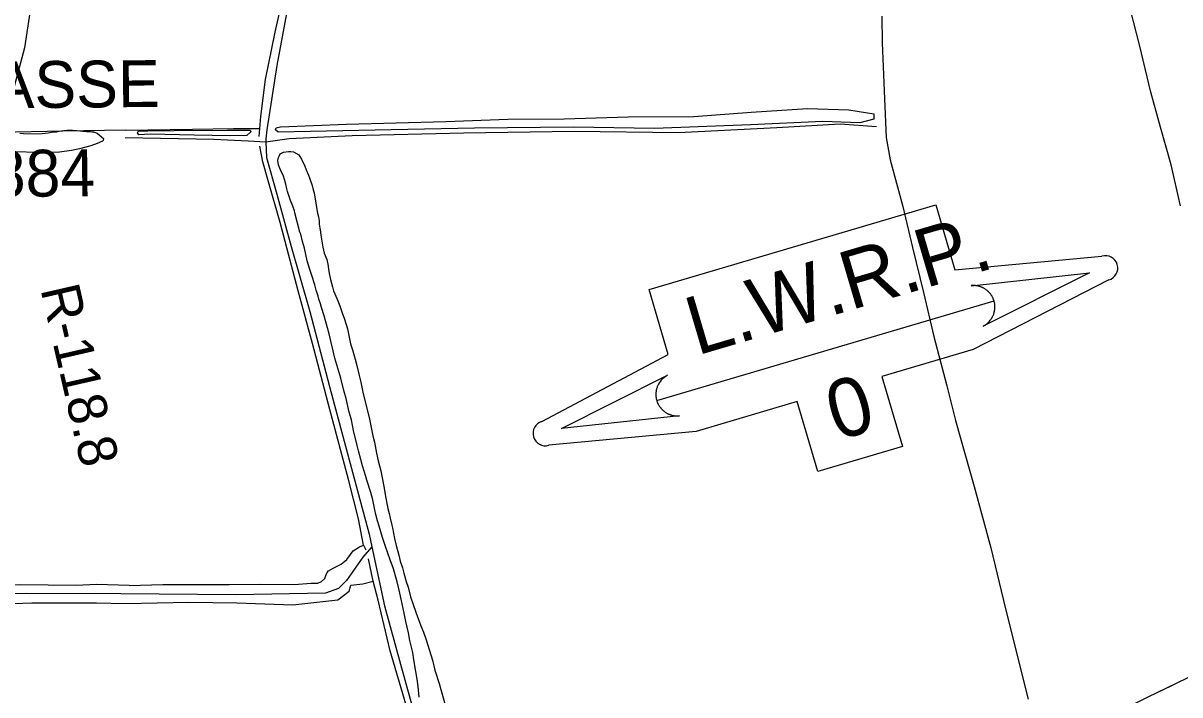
# Model space of a CAD drawing. Extents: x 3567028 to 3605064, y 510945 to 536587.
# Drawn here: x 3599255 to 3601726, y 518920 to 520355 of the extents above; entities that cross this region are included whole.
import ezdxf

# ---------------------------------------------------------------- set-up
doc = ezdxf.new("R2010")
doc.units = 0
for name, color, linetype in [('V-DTCH-CNTR', 7, 'Continuous'), ('V-RIVR-IDEN', 7, 'Continuous'), ('V-RIVR-RANG-IDEN', 7, 'Continuous'), ('V-SITE-VEGE', 7, 'Continuous'), ('V-TOPO-SHOR', 7, 'Continuous'), ('V-TOPO-WATR-IDEN', 7, 'Continuous'), ('V-UTIL-LINE', 7, 'Continuous')]:
    doc.layers.add(name, color=color, linetype=linetype)

msp = doc.modelspace()

# ---------------------------------------------------------------- linework, layer by layer
at = {"layer": 'V-DTCH-CNTR'}
for points in [[(3599828.8, 520437.9), (3599796.9, 520264.6), (3599775.6, 520127.4), (3599773.3, 520108.1), (3599773.5, 520101.6), (3599774.9, 520068.4), (3599797, 519989.5), (3599827.7, 519877.9), (3599867.1, 519739.5), (3599909.4, 519578.8), (3599948.8, 519433.3), (3599994.1, 519263.3), (3599999.9, 519236.4), (3600027, 519110.3), (3600061.2, 518985.8), (3600097.8, 518852)], [(3599473.1, 520110.5), (3599662.3, 520107.2), (3599735.9, 520103.5), (3599773.5, 520101.6), (3599823.2, 520108.6), (3599957.5, 520115.3), (3600196.3, 520120.7), (3600432.3, 520124.3), (3600654.7, 520121.5), (3600865, 520132.2), (3600999.9, 520140.1), (3601077.5, 520134.1)], [(3599999.9, 519236.4), (3599980.6, 519214.6), (3599945.5, 519164.8), (3599928.9, 519147.4), (3599900.9, 519137.8), (3599709.5, 519133.8), (3599464, 519136.1)], [(3599464, 519136.1), (3599261.9, 519137), (3598954.1, 519132.5), (3598768.7, 519130.9)]]:
    msp.add_lwpolyline(points, dxfattribs=at)
at = {"layer": 'V-SITE-VEGE'}
for points in [[(3599273.9, 520406.5), (3599258.3, 520302.5), (3599227.1, 520188)], [(3599247.8, 520119.9), (3599255.8, 520119.2), (3599288, 520119), (3599296, 520119.5), (3599308.6, 520120.5), (3599315.5, 520122.2), (3599326.5, 520123.2), (3599332.2, 520124.3), (3599342, 520126), (3599348.3, 520126.5), (3599360.4, 520126.4), (3599369.5, 520125.7), (3599382.2, 520124.5), (3599390.2, 520123.8), (3599398.8, 520123.8), (3599401.7, 520122.6), (3599405.1, 520122.6), (3599413.1, 520120.2), (3599426.8, 520108.6), (3599426.2, 520104.6), (3599424.5, 520102.9), (3599412.9, 520097.8), (3599399.7, 520093.3), (3599375.5, 520086.7), (3599358.3, 520082.8), (3599333, 520079.6), (3599318.6, 520079.1), (3599204.4, 520080.1)], [(3600100.9, 518915.2), (3600098.8, 518938.2), (3600096.7, 518953.7), (3600093.9, 518970.4), (3600089.6, 518995.1), (3600087.4, 519011.2), (3600080.7, 519036.5), (3600078, 519052.6), (3600072.5, 519077.3), (3600068.6, 519095.2), (3600062.5, 519124.5), (3600058.1, 519144), (3600054.2, 519161.9), (3600046.4, 519189.5), (3600039.1, 519209.1), (3600029, 519237.3), (3600022.9, 519256.8), (3600015.6, 519280.4), (3600011.7, 519292), (3600008.4, 519305.8), (3600006.2, 519315.5), (3600001.8, 519336.8), (3599997.9, 519352.9), (3599989.5, 519378.8), (3599987.3, 519386.9), (3599980, 519409.9), (3599976.1, 519423.1), (3599971.6, 519441.5), (3599968.3, 519453.1), (3599960.5, 519484.7), (3599956.1, 519507.7), (3599951.1, 519524.4), (3599945, 519553.1), (3599940, 519570.4), (3599933.4, 519596.9), (3599921.1, 519639.4), (3599917.2, 519655.5), (3599913.3, 519672.8), (3599908.9, 519691.2), (3599897.7, 519730.3), (3599892.2, 519747.6), (3599889.9, 519755.7), (3599886.6, 519765.5), (3599884.9, 519771.8), (3599881, 519785), (3599878.2, 519796.5), (3599871.5, 519816.1), (3599867.6, 519828.8), (3599862, 519847.7), (3599855.9, 519874.2), (3599852, 519888.6), (3599848.1, 519904.7), (3599846.4, 519908.7), (3599835.3, 519950.2), (3599834.8, 519954.2), (3599831.4, 519964), (3599825.8, 519976.1), (3599824.1, 519983), (3599819.6, 519995.6), (3599818, 520001.4), (3599816.3, 520011.2), (3599814.1, 520019.2), (3599810.2, 520030.7), (3599806.8, 520037.1), (3599802.8, 520046.9), (3599800.6, 520052.1), (3599800.1, 520056.7), (3599799, 520061.8), (3599800.7, 520068.1), (3599802.5, 520072.1), (3599804.2, 520075.6), (3599811.2, 520079.5), (3599822.1, 520081.1), (3599826.7, 520081.1), (3599832.4, 520079.9), (3599843.8, 520073.5), (3599846.1, 520070), (3599849.5, 520064.3), (3599851.7, 520059.7), (3599855.1, 520053.3)], [(3599855.1, 520053.3), (3599856.8, 520049.3), (3599859.6, 520041.8), (3599864.7, 520030.3), (3599866.9, 520024.5), (3599872.6, 520008.4), (3599874.8, 519999.2), (3599876.4, 519992.9), (3599878.1, 519983.1), (3599879.7, 519975.6), (3599880.8, 519965.8), (3599884.1, 519949.2), (3599885.8, 519941.7), (3599887.4, 519932.5), (3599887.4, 519926.2), (3599887.9, 519920.4), (3599889, 519918.1), (3599890.1, 519908.9), (3599891.2, 519902), (3599895.5, 519876.7), (3599898.3, 519863.5), (3599903.4, 519850.3), (3599906.1, 519840.5), (3599908.8, 519820.4), (3599911.6, 519807.7), (3599915.5, 519792.2), (3599918.3, 519783), (3599925.6, 519765.7), (3599931.2, 519751.3), (3599936.8, 519736.3), (3599941.3, 519722.5), (3599948, 519702.4), (3599954.6, 519670.2), (3599958.6, 519657.5), (3599964.1, 519637.4), (3599968, 519624.1), (3599973, 519602.3), (3599976.3, 519588.5)], [(3599976.3, 519588.5), (3599980.7, 519566.6), (3599984.1, 519551.7), (3599994.1, 519513.1), (3600001.8, 519474), (3600005.7, 519460.2), (3600009.5, 519436.6), (3600013.4, 519420), (3600018.9, 519399.2), (3600022.2, 519383.7), (3600026.1, 519361.9), (3600028.3, 519348.6), (3600032.1, 519329.1), (3600033.7, 519318.7), (3600037.1, 519307.8), (3600038.7, 519298), (3600042.6, 519282.5), (3600044.3, 519276.8), (3600048.1, 519254.3), (3600052, 519239.4), (3600057.6, 519218.7), (3600060.3, 519206), (3600065.4, 519191.6), (3600068.2, 519180.1), (3600073.2, 519162.3), (3600077.1, 519150.2), (3600082.7, 519129.5), (3600087.1, 519115.7), (3600094.4, 519094.9), (3600099.5, 519081.1), (3600104.5, 519067.9), (3600110.2, 519054.6), (3600115.7, 519037.9), (3600129.2, 518994.8), (3600134.7, 518972.9), (3600143.7, 518944.7), (3600158.7, 518891.2)]]:
    msp.add_lwpolyline(points, dxfattribs=at)
for points in [[(3599804.5, 520133.6), (3599945.6, 520139.5), (3600158.1, 520145.2), (3600290.6, 520149.9), (3600410.7, 520150.9), (3600547.5, 520154.9), (3600687.4, 520155.9), (3600810, 520164.8), (3600930.2, 520172.6), (3601018.3, 520170), (3601071.8, 520161.2), (3601071.8, 520150.2), (3601042.2, 520142.2), (3600963.4, 520144.8), (3600808.7, 520137.7), (3600603.5, 520130.1), (3600430.4, 520132.9), (3600219.1, 520130.9), (3600041, 520126.9), (3599799.5, 520121.9), (3599794, 520127.4), (3599795.2, 520131.7)], [(3599526.6, 520118.1), (3599502.5, 520116.3), (3599499.5, 520120.6), (3599501.3, 520124.9), (3599521.6, 520124.9), (3599577.1, 520126), (3599691.7, 520126.4), (3599739.7, 520126.3), (3599741.6, 520122.6), (3599732.9, 520115.2), (3599697.2, 520114.1), (3599620.2, 520116.1)]]:
    msp.add_lwpolyline(points, close=True, dxfattribs=at)
at = {"layer": 'V-TOPO-SHOR'}
for points in [[(3599759.4, 520112.7), (3599760.8, 520129.9), (3599762.9, 520155.7), (3599773, 520234.5), (3599793.1, 520336.1), (3599820.8, 520459.2), (3599837.3, 520569.6), (3599856.8, 520648.4), (3599866.3, 520715.5), (3599879.9, 520803.1), (3599880.4, 520806), (3599897.5, 520871.9), (3599915.8, 520954.2), (3599933.5, 521061.6), (3599940.6, 521102.2)], [(3601726.9, 519964.6), (3601706.9, 520052.4), (3601684.3, 520132.7), (3601663.6, 520208), (3601639.1, 520308.5), (3601613.4, 520412.2)], [(3601089, 520370.3), (3601090.1, 520313.1), (3601095.1, 520193.4), (3601098.4, 520111), (3601107.1, 520063.1), (3601134.3, 519963.8), (3601154.6, 519875.6), (3601178.3, 519779.8), (3601200.3, 519685.7), (3601228.2, 519580.5), (3601246.7, 519506.3), (3601286.1, 519365.5), (3601322.1, 519234.1), (3601353.3, 519104.4), (3601402, 518911)], [(3599473.8, 520126.5), (3599340.2, 520124.5), (3599204.4, 520121.5), (3599023.7, 520118.9), (3598856, 520114.8), (3598773.8, 520115.8), (3598588.2, 520113.9), (3598396.9, 520109.2), (3598290.6, 520104.4), (3598217.8, 520104.4), (3598189.1, 520102)], [(3599473.8, 520126.5), (3599616.9, 520128.5), (3599704.5, 520130.1), (3599760.8, 520129.9)], [(3599981.9, 519240.2), (3599971.5, 519296.3), (3599950, 519380.4), (3599910, 519530), (3599872.9, 519670.8), (3599842.2, 519783.6), (3599804, 519929.6), (3599779, 520016.1), (3599766.8, 520058.8), (3599760.7, 520092.5)], [(3599481.3, 519154.2), (3599553.1, 519156.4), (3599618.5, 519156.3), (3599695, 519156.1), (3599761, 519156.6), (3599834, 519155.9), (3599870.2, 519158.7), (3599884.8, 519158.7), (3599892.4, 519162.8), (3599899.5, 519169.2), (3599902.4, 519177.3), (3599904.1, 519181.4), (3599907.1, 519185.5), (3599917.6, 519191.3), (3599934.5, 519199.5), (3599946.2, 519209.4), (3599954.4, 519219.9), (3599960.3, 519228), (3599973.7, 519236.8), (3599981.9, 519240.2), (3599981.9, 519240.2), (3599986.8, 519230)], [(3600072.9, 518898.5), (3600038.7, 519014.1), (3600013.2, 519122.8), (3600003, 519163.1), (3599992.5, 519210.9)], [(3599481.3, 519154.2), (3599412.7, 519155.8), (3599367.4, 519153.8), (3599249.1, 519155.2), (3599119.5, 519154.9), (3599058, 519153.8), (3599030, 519151.1), (3599010.1, 519152.3), (3598988.2, 519154.6), (3598965, 519154.6), (3598942.1, 519152.7), (3598886.1, 519152.7), (3598786.5, 519152.8)], [(3599473.6, 519115.5), (3599609, 519118.7), (3599711.3, 519116.8), (3599831, 519113), (3599927.1, 519123.3), (3599951.6, 519141.6), (3599955.2, 519154.7), (3599980.5, 519157.3), (3600003, 519163.1)], [(3598780.1, 519107.6), (3598891.3, 519109.8), (3598957.6, 519113), (3598974.9, 519112.1), (3598987.9, 519111.6), (3599013.4, 519112.5), (3599073.9, 519116.4), (3599092.5, 519117.4), (3599102.7, 519115.5), (3599117.7, 519114), (3599158.1, 519112.9), (3599273.9, 519117), (3599411.5, 519116.9), (3599473.6, 519115.5)]]:
    msp.add_lwpolyline(points, dxfattribs=at)
at = {"layer": 'V-TOPO-WATR-IDEN'}
msp.add_line((3600608.3, 519549.1), (3601328.8, 519761.8), dxfattribs=at)
for points in [[(3600363, 519504.4), (3600632.9, 519647.3), (3600591.9, 519786.1), (3601204.4, 519966.9), (3601245.3, 519828.1), (3601559.1, 519857.4)], [(3601574.1, 519806.5), (3601284.5, 519657.8), (3601089.4, 519600.2), (3601133.4, 519451.2), (3600952.1, 519397.7), (3600908.1, 519546.7), (3600692.4, 519483), (3600378, 519453.5)]]:
    msp.add_lwpolyline(points, dxfattribs=at)
for points in [[(3601280.1, 519794.3), (3601532.5, 519821.9), (3601305.5, 519708), (3601309.5, 519710.3), (3601313.1, 519712.8), (3601314.5, 519713.9), (3601315.7, 519715), (3601317, 519716.3), (3601318.3, 519717.6), (3601319.4, 519718.7), (3601320.8, 519720.4), (3601322.2, 519722.3), (3601322.9, 519723.4), (3601323.8, 519724.8), (3601324.9, 519726.7), (3601325.7, 519728.2), (3601326.5, 519729.9), (3601327, 519731), (3601327.5, 519732.2), (3601328.1, 519733.8), (3601328.6, 519735.2), (3601329, 519736.6), (3601329.3, 519737.8), (3601329.7, 519739.6), (3601330, 519741.3), (3601330.2, 519742.7), (3601330.4, 519744.4), (3601330.5, 519745.8), (3601330.6, 519747.1), (3601330.6, 519748.1), (3601330.6, 519749.6), (3601330.6, 519751.1), (3601330.5, 519752.6), (3601330.3, 519754.1), (3601330.2, 519755.4), (3601329.9, 519756.9), (3601329.7, 519758.1), (3601329.3, 519759.9), (3601328.8, 519761.8), (3601328.6, 519762.4), (3601328.3, 519763.3), (3601327.9, 519764.3), (3601327.6, 519765.3), (3601327.2, 519766.3), (3601326.8, 519767.2), (3601326.3, 519768.3), (3601325.9, 519769), (3601325.4, 519770.1), (3601324.9, 519771.1), (3601324.5, 519771.8), (3601323.4, 519773.5), (3601322.8, 519774.4), (3601322.4, 519775), (3601321.7, 519776), (3601321, 519776.9), (3601320.3, 519777.8), (3601319.4, 519778.8), (3601318.6, 519779.7), (3601317.9, 519780.5), (3601317.4, 519781.1), (3601316.5, 519781.9), (3601315.8, 519782.6), (3601314.9, 519783.4), (3601314, 519784.1), (3601313, 519784.9), (3601311.8, 519785.8), (3601310.9, 519786.5), (3601309.9, 519787.2), (3601308.8, 519787.8), (3601308, 519788.3), (3601307.1, 519788.8), (3601305.7, 519789.6), (3601305.6, 519789.6), (3601304.8, 519790), (3601304.2, 519790.3), (3601303.2, 519790.7), (3601302.1, 519791.2), (3601301.1, 519791.6), (3601300.2, 519791.9), (3601299.1, 519792.3), (3601298, 519792.6), (3601297.3, 519792.9), (3601296.2, 519793.1), (3601294.8, 519793.5), (3601294, 519793.7), (3601293.3, 519793.8), (3601292.7, 519793.9), (3601291.9, 519794), (3601291, 519794.2), (3601290, 519794.3), (3601289, 519794.4), (3601288.1, 519794.5), (3601286.8, 519794.5), (3601286.1, 519794.6), (3601284.9, 519794.6), (3601283.5, 519794.6), (3601282.5, 519794.5), (3601281.7, 519794.5), (3601281, 519794.4), (3601280.4, 519794.4)], [(3600657, 519516.6), (3600404.6, 519489), (3600631.5, 519602.9), (3600627.6, 519600.7), (3600624, 519598.1), (3600622.6, 519597), (3600621.4, 519596), (3600620, 519594.6), (3600618.8, 519593.3), (3600617.7, 519592.2), (3600616.3, 519590.5), (3600614.9, 519588.6), (3600614.2, 519587.6), (3600613.3, 519586.1), (3600612.1, 519584.2), (3600611.3, 519582.7), (3600610.5, 519581), (3600610, 519579.9), (3600609.5, 519578.7), (3600609, 519577.1), (3600608.5, 519575.7), (3600608.1, 519574.3), (3600607.8, 519573.1), (3600607.4, 519571.3), (3600607, 519569.6), (3600606.8, 519568.2), (3600606.6, 519566.5), (3600606.5, 519565.1), (3600606.5, 519563.8), (3600606.4, 519562.9), (3600606.4, 519561.4), (3600606.5, 519559.8), (3600606.6, 519558.3), (3600606.7, 519556.9), (3600606.9, 519555.5), (3600607.1, 519554), (3600607.4, 519552.8), (3600607.8, 519551), (3600608.3, 519549.1), (3600608.5, 519548.5), (3600608.8, 519547.7), (3600609.1, 519546.6), (3600609.5, 519545.6), (3600609.9, 519544.7), (3600610.3, 519543.7), (3600610.8, 519542.6), (3600611.1, 519541.9), (3600611.7, 519540.8), (3600612.2, 519539.8), (3600612.6, 519539.1), (3600613.7, 519537.4), (3600614.3, 519536.5), (3600614.7, 519535.9), (3600615.4, 519534.9), (3600616, 519534), (3600616.8, 519533.1), (3600617.6, 519532.1), (3600618.5, 519531.2), (3600619.1, 519530.4), (3600619.7, 519529.8), (3600620.5, 519529), (3600621.3, 519528.3), (3600622.2, 519527.5), (3600623.1, 519526.8), (3600624.1, 519526), (3600625.3, 519525.1), (3600626.2, 519524.4), (3600627.2, 519523.7), (3600628.2, 519523.1), (3600629.1, 519522.6), (3600630, 519522.1), (3600631.4, 519521.3), (3600631.4, 519521.3), (3600632.3, 519520.9), (3600632.9, 519520.6), (3600633.8, 519520.2), (3600635, 519519.7), (3600636, 519519.3), (3600636.8, 519519), (3600638, 519518.6), (3600639, 519518.3), (3600639.8, 519518), (3600640.8, 519517.8), (3600642.3, 519517.4), (3600643.1, 519517.2), (3600643.8, 519517.1), (3600644.4, 519517), (3600645.1, 519516.9), (3600646.1, 519516.7), (3600647.1, 519516.6), (3600648, 519516.5), (3600649, 519516.4), (3600650.2, 519516.4), (3600651, 519516.4), (3600652.2, 519516.3), (3600653.6, 519516.4), (3600654.6, 519516.4), (3600655.4, 519516.5), (3600656.1, 519516.5), (3600656.6, 519516.6)]]:
    msp.add_lwpolyline(points, close=True, dxfattribs=at)
for centre, start, end in [((3601566.6, 519832), 286.4427, 106.4427), ((3600370.5, 519478.9), 106.4427, 286.4427)]:
    msp.add_arc(centre, 26.5, start, end, dxfattribs=at)
at = {"layer": 'V-UTIL-LINE'}
for points in [[(3595377.4, 516556), (3595768.5, 516686.4), (3597745.3, 517338.4), (3598252.5, 517502.6), (3598746, 517662.5), (3599242.5, 517823.5), (3599742, 517977.9), (3600208.2, 518206.8), (3601184.6, 518677.5), (3601656.3, 518915.2), (3602141.3, 519149.6), (3602621.1, 519388.3), (3602876.9, 519510.3)], [(3601685.1, 518929.2), (3601715.8, 518943.9)]]:
    msp.add_lwpolyline(points, dxfattribs=at)

# ---------------------------------------------------------------- texts
at = {"layer": 'V-RIVR-IDEN'}
for s, p in [('DAVIS CREVASSE', (3598380.5, 520165)), ('MARCH 15 1884', (3598398.7, 519975.9))]:
    msp.add_text(s, height=100, rotation=0.555, dxfattribs=at).set_placement(p)
at = {"layer": 'V-RIVR-RANG-IDEN'}
msp.add_text('R-118.8', height=83, rotation=282.9432, dxfattribs=at).set_placement((3599291.8, 519787.1))
at = {"layer": 'V-TOPO-WATR-IDEN'}
for s, rotation, p in [('L.W.R.P.', 16.4426, (3600693.9, 519644.8)), ('0', 16.4427, (3600993.1, 519462.5))]:
    msp.add_text(s, height=124.5, rotation=rotation, dxfattribs=at).set_placement(p)

doc.saveas('drawing.dxf')
